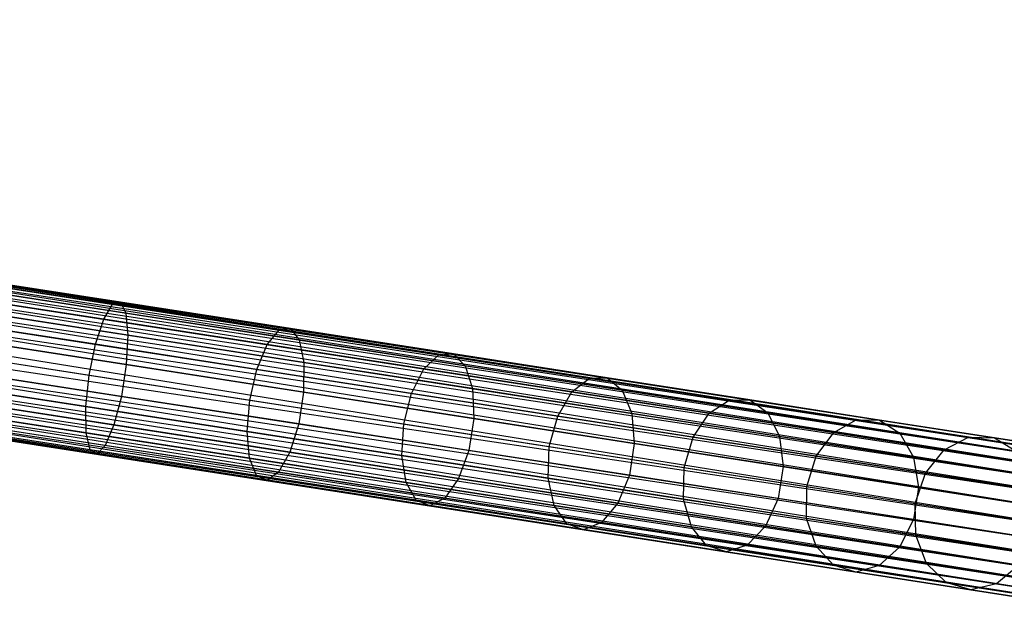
# Model space of a CAD drawing. Extents: x -102 to 102, y -101 to 102.
# Tile 368 of 481: x 65 to 78, y -13 to -6. Entities that reach past the tile are written whole.
import ezdxf

# ---------------------------------------------------------------- set-up
doc = ezdxf.new("R2010")
doc.units = 0
doc.header["$LTSCALE"] = 25.4
doc.layers.get('0').update_dxf_attribs({"linetype": 'CONTINUOUS'})

# ---------------------------------------------------------------- blocks, each defined once
blk = doc.blocks.new('NL2500011659_STL')
at = {"color": 0}
for p, q in [((79.864, -11.379, -7.395), (42.919, -5.688, -7.191)), ((42.919, -5.688, -7.191), (79.844, -11.506, -7)), ((42.919, -5.688, -7.191), (79.844, -11.506, -7)), ((79.864, -11.379, -7.395), (42.919, -5.688, -7.191)), ((42.919, -5.688, -7.809), (79.857, -11.422, -7.809)), ((42.919, -5.688, -7.809), (79.857, -11.422, -7.809)), ((42.925, -5.645, -7.395), (79.864, -11.379, -7.395)), ((42.925, -5.645, -7.605), (79.864, -11.379, -7.395)), ((79.857, -11.422, -7.809), (42.925, -5.645, -7.605)), ((42.925, -5.645, -7.605), (79.864, -11.379, -7.395)), ((42.925, -5.645, -7.395), (79.864, -11.379, -7.395)), ((79.857, -11.422, -7.809), (42.925, -5.645, -7.605)), ((42.906, -5.772, -7), (79.844, -11.506, -7)), ((42.906, -5.772, -7), (79.844, -11.506, -7)), ((79.825, -11.627, -8.169), (42.906, -5.772, -8)), ((42.906, -5.772, -8), (79.857, -11.422, -7.809)), ((42.906, -5.772, -8), (79.857, -11.422, -7.809)), ((79.825, -11.627, -8.169), (42.906, -5.772, -8)), ((79.844, -11.506, -7), (42.887, -5.893, -6.831)), ((42.887, -5.893, -6.831), (79.801, -11.781, -6.691)), ((42.887, -5.893, -6.831), (79.801, -11.781, -6.691)), ((79.844, -11.506, -7), (42.887, -5.893, -6.831)), ((42.887, -5.893, -8.169), (79.825, -11.627, -8.169)), ((42.887, -5.893, -8.169), (79.825, -11.627, -8.169)), ((42.863, -6.047, -6.691), (79.801, -11.781, -6.691)), ((42.863, -6.047, -6.691), (79.801, -11.781, -6.691)), ((79.774, -11.96, -8.414), (42.863, -6.047, -8.309)), ((42.863, -6.047, -8.309), (79.825, -11.627, -8.169)), ((42.863, -6.047, -8.309), (79.825, -11.627, -8.169)), ((79.774, -11.96, -8.414), (42.863, -6.047, -8.309)), ((79.801, -11.781, -6.691), (42.835, -6.226, -6.586)), ((42.835, -6.226, -6.586), (79.743, -12.156, -6.522)), ((42.835, -6.226, -6.586), (79.743, -12.156, -6.522)), ((79.801, -11.781, -6.691), (42.835, -6.226, -6.586)), ((42.835, -6.226, -8.414), (79.774, -11.96, -8.414)), ((42.835, -6.226, -8.414), (79.774, -11.96, -8.414)), ((42.805, -6.422, -6.522), (79.743, -12.156, -6.522)), ((42.805, -6.422, -6.522), (79.743, -12.156, -6.522)), ((42.805, -6.422, -8.478), (79.711, -12.362, -8.5)), ((42.805, -6.422, -8.478), (79.711, -12.362, -8.5)), ((42.805, -6.422, -8.478), (79.774, -11.96, -8.414)), ((42.805, -6.422, -8.478), (79.774, -11.96, -8.414)), ((42.773, -6.628, -6.5), (79.711, -12.362, -6.5)), ((42.773, -6.628, -6.5), (79.711, -12.362, -6.5)), ((42.773, -6.628, -8.5), (79.711, -12.362, -8.5)), ((42.773, -6.628, -8.5), (79.711, -12.362, -8.5)), ((79.649, -12.763, -8.414), (42.741, -6.833, -8.478)), ((42.741, -6.833, -8.478), (79.711, -12.362, -8.5)), ((79.649, -12.763, -8.414), (42.741, -6.833, -8.478)), ((42.741, -6.833, -6.522), (79.679, -12.567, -6.522)), ((42.741, -6.833, -6.522), (79.679, -12.567, -6.522)), ((42.741, -6.833, -8.478), (79.711, -12.362, -8.5)), ((42.71, -7.03, -8.414), (79.649, -12.763, -8.414)), ((42.71, -7.03, -8.414), (79.649, -12.763, -8.414)), ((79.679, -12.567, -6.522), (42.71, -7.03, -6.586)), ((42.71, -7.03, -6.586), (79.621, -12.942, -6.691)), ((42.71, -7.03, -6.586), (79.621, -12.942, -6.691)), ((79.679, -12.567, -6.522), (42.71, -7.03, -6.586)), ((79.597, -13.096, -8.169), (42.683, -7.208, -8.309)), ((42.683, -7.208, -8.309), (79.649, -12.763, -8.414)), ((42.683, -7.208, -8.309), (79.649, -12.763, -8.414)), ((79.597, -13.096, -8.169), (42.683, -7.208, -8.309)), ((42.683, -7.208, -6.691), (79.621, -12.942, -6.691)), ((42.683, -7.208, -6.691), (79.621, -12.942, -6.691)), ((42.659, -7.362, -8.169), (79.597, -13.096, -8.169)), ((42.659, -7.362, -8.169), (79.597, -13.096, -8.169)), ((79.621, -12.942, -6.691), (42.659, -7.362, -6.831)), ((42.659, -7.362, -6.831), (79.578, -13.217, -7)), ((42.659, -7.362, -6.831), (79.578, -13.217, -7)), ((79.621, -12.942, -6.691), (42.659, -7.362, -6.831)), ((79.565, -13.301, -7.809), (42.64, -7.483, -8)), ((42.64, -7.483, -8), (79.597, -13.096, -8.169)), ((42.64, -7.483, -8), (79.597, -13.096, -8.169)), ((79.565, -13.301, -7.809), (42.64, -7.483, -8)), ((42.64, -7.483, -7), (79.578, -13.217, -7)), ((42.64, -7.483, -7), (79.578, -13.217, -7)), ((79.559, -13.344, -7.395), (42.62, -7.61, -7.605)), ((42.62, -7.61, -7.395), (79.559, -13.344, -7.395)), ((79.559, -13.344, -7.395), (42.62, -7.61, -7.605)), ((42.62, -7.61, -7.605), (79.565, -13.301, -7.809)), ((42.62, -7.61, -7.605), (79.565, -13.301, -7.809)), ((42.62, -7.61, -7.395), (79.559, -13.344, -7.395)), ((42.627, -7.567, -7.809), (79.565, -13.301, -7.809)), ((42.627, -7.567, -7.809), (79.565, -13.301, -7.809)), ((79.578, -13.217, -7), (42.627, -7.567, -7.191)), ((42.627, -7.567, -7.191), (79.559, -13.344, -7.395)), ((42.627, -7.567, -7.191), (79.559, -13.344, -7.395)), ((79.578, -13.217, -7), (42.627, -7.567, -7.191)), ((66.345, -9.324, -306.668), (64.133, -8.981, -307.06)), ((66.345, -9.324, -306.668), (64.133, -8.981, -307.06)), ((66.445, -9.296, -307.071), (64.187, -8.945, -307.471)), ((66.445, -9.296, -307.071), (64.187, -8.945, -307.471)), ((66.515, -9.437, -307.456), (64.212, -9.079, -307.863)), ((66.515, -9.437, -307.456), (64.212, -9.079, -307.863)), ((66.231, -9.517, -306.318), (64.06, -9.18, -306.702)), ((66.231, -9.517, -306.318), (64.06, -9.18, -306.702)), ((66.542, -9.722, -307.757), (64.205, -9.36, -308.17)), ((66.542, -9.722, -307.757), (64.205, -9.36, -308.17)), ((66.231, -9.517, -306.318), (66.345, -9.324, -306.668)), ((66.231, -9.517, -306.318), (66.345, -9.324, -306.668)), ((66.345, -9.324, -306.668), (66.445, -9.296, -307.071)), ((66.345, -9.324, -306.668), (66.445, -9.296, -307.071)), ((68.497, -9.658, -306.021), (66.345, -9.324, -306.668)), ((68.497, -9.658, -306.021), (66.345, -9.324, -306.668)), ((66.445, -9.296, -307.071), (66.515, -9.437, -307.456)), ((68.643, -9.637, -306.41), (66.445, -9.296, -307.071)), ((68.643, -9.637, -306.41), (66.445, -9.296, -307.071)), ((66.445, -9.296, -307.071), (66.515, -9.437, -307.456)), ((66.125, -9.841, -306.08), (63.981, -9.508, -306.459)), ((66.125, -9.841, -306.08), (63.981, -9.508, -306.459)), ((66.125, -9.841, -306.08), (66.231, -9.517, -306.318)), ((66.125, -9.841, -306.08), (66.231, -9.517, -306.318)), ((68.345, -9.845, -305.683), (66.231, -9.517, -306.318)), ((68.345, -9.845, -305.683), (66.231, -9.517, -306.318)), ((66.515, -9.437, -307.456), (66.542, -9.722, -307.757)), ((68.756, -9.785, -306.782), (66.515, -9.437, -307.456)), ((68.756, -9.785, -306.782), (66.515, -9.437, -307.456)), ((66.515, -9.437, -307.456), (66.542, -9.722, -307.757)), ((68.345, -9.845, -305.683), (68.497, -9.658, -306.021)), ((68.345, -9.845, -305.683), (68.497, -9.658, -306.021)), ((68.497, -9.658, -306.021), (68.643, -9.637, -306.41)), ((68.497, -9.658, -306.021), (68.643, -9.637, -306.41)), ((70.562, -9.979, -305.128), (68.497, -9.658, -306.021)), ((70.562, -9.979, -305.128), (68.497, -9.658, -306.021)), ((68.643, -9.637, -306.41), (68.756, -9.785, -306.782)), ((70.751, -9.964, -305.498), (68.643, -9.637, -306.41)), ((70.751, -9.964, -305.498), (68.643, -9.637, -306.41)), ((68.643, -9.637, -306.41), (68.756, -9.785, -306.782)), ((66.522, -10.104, -307.921), (64.166, -9.738, -308.338)), ((66.522, -10.104, -307.921), (64.166, -9.738, -308.338)), ((66.542, -9.722, -307.757), (66.522, -10.104, -307.921)), ((66.542, -9.722, -307.757), (66.522, -10.104, -307.921)), ((68.817, -10.076, -307.073), (66.542, -9.722, -307.757)), ((68.817, -10.076, -307.073), (66.542, -9.722, -307.757)), ((68.756, -9.785, -306.782), (68.817, -10.076, -307.073)), ((70.905, -10.118, -305.852), (68.756, -9.785, -306.782)), ((70.905, -10.118, -305.852), (68.756, -9.785, -306.782)), ((68.756, -9.785, -306.782), (68.817, -10.076, -307.073)), ((63.908, -9.909, -306.374), (66.043, -10.24, -305.996)), ((63.908, -9.909, -306.374), (66.043, -10.24, -305.996)), ((66.043, -10.24, -305.996), (66.125, -9.841, -306.08)), ((66.043, -10.24, -305.996), (66.125, -9.841, -306.08)), ((68.211, -10.165, -305.453), (66.125, -9.841, -306.08)), ((68.211, -10.165, -305.453), (66.125, -9.841, -306.08)), ((68.211, -10.165, -305.453), (68.345, -9.845, -305.683)), ((68.211, -10.165, -305.453), (68.345, -9.845, -305.683)), ((70.371, -10.16, -304.806), (68.345, -9.845, -305.683)), ((70.371, -10.16, -304.806), (68.345, -9.845, -305.683)), ((70.371, -10.16, -304.806), (70.562, -9.979, -305.128)), ((70.371, -10.16, -304.806), (70.562, -9.979, -305.128)), ((70.562, -9.979, -305.128), (70.751, -9.964, -305.498)), ((70.562, -9.979, -305.128), (70.751, -9.964, -305.498)), ((72.511, -10.281, -304), (70.562, -9.979, -305.128)), ((72.511, -10.281, -304), (70.562, -9.979, -305.128)), ((70.751, -9.964, -305.498), (70.905, -10.118, -305.852)), ((72.741, -10.273, -304.346), (70.751, -9.964, -305.498)), ((72.741, -10.273, -304.346), (70.751, -9.964, -305.498)), ((70.751, -9.964, -305.498), (70.905, -10.118, -305.852)), ((66.458, -10.515, -307.921), (64.102, -10.149, -308.338)), ((66.458, -10.515, -307.921), (64.102, -10.149, -308.338)), ((66.522, -10.104, -307.921), (66.458, -10.515, -307.921)), ((66.522, -10.104, -307.921), (66.458, -10.515, -307.921)), ((68.815, -10.46, -307.232), (66.522, -10.104, -307.921)), ((68.815, -10.46, -307.232), (66.522, -10.104, -307.921)), ((68.12, -10.562, -305.372), (68.211, -10.165, -305.453)), ((68.12, -10.562, -305.372), (68.211, -10.165, -305.453)), ((70.212, -10.475, -304.587), (68.211, -10.165, -305.453)), ((70.212, -10.475, -304.587), (68.211, -10.165, -305.453)), ((68.817, -10.076, -307.073), (68.815, -10.46, -307.232)), ((68.817, -10.076, -307.073), (68.815, -10.46, -307.232)), ((70.998, -10.414, -306.129), (68.817, -10.076, -307.073)), ((70.998, -10.414, -306.129), (68.817, -10.076, -307.073)), ((70.212, -10.475, -304.587), (70.371, -10.16, -304.806)), ((70.212, -10.475, -304.587), (70.371, -10.16, -304.806)), ((72.285, -10.457, -303.698), (70.371, -10.16, -304.806)), ((72.285, -10.457, -303.698), (70.371, -10.16, -304.806)), ((70.905, -10.118, -305.852), (70.998, -10.414, -306.129)), ((72.934, -10.433, -304.678), (70.905, -10.118, -305.852)), ((72.934, -10.433, -304.678), (70.905, -10.118, -305.852)), ((70.905, -10.118, -305.852), (70.998, -10.414, -306.129)), ((66, -10.645, -306.08), (63.856, -10.312, -306.459)), ((66, -10.645, -306.08), (63.856, -10.312, -306.459)), ((66, -10.645, -306.08), (66.043, -10.24, -305.996)), ((66, -10.645, -306.08), (66.043, -10.24, -305.996)), ((66.043, -10.24, -305.996), (68.12, -10.562, -305.372)), ((66.043, -10.24, -305.996), (68.12, -10.562, -305.372)), ((72.285, -10.457, -303.698), (72.511, -10.281, -304)), ((72.285, -10.457, -303.698), (72.511, -10.281, -304)), ((72.511, -10.281, -304), (72.741, -10.273, -304.346)), ((72.511, -10.281, -304), (72.741, -10.273, -304.346)), ((74.318, -10.562, -302.652), (72.511, -10.281, -304)), ((74.318, -10.562, -302.652), (72.511, -10.281, -304)), ((72.741, -10.273, -304.346), (72.934, -10.433, -304.678)), ((74.586, -10.56, -302.97), (72.741, -10.273, -304.346)), ((74.586, -10.56, -302.97), (72.741, -10.273, -304.346)), ((72.741, -10.273, -304.346), (72.934, -10.433, -304.678)), ((70.998, -10.414, -306.129), (71.015, -10.801, -306.28)), ((73.058, -10.734, -304.937), (70.998, -10.414, -306.129)), ((73.058, -10.734, -304.937), (70.998, -10.414, -306.129)), ((70.998, -10.414, -306.129), (71.015, -10.801, -306.28)), ((72.934, -10.433, -304.678), (73.058, -10.734, -304.937)), ((74.816, -10.725, -303.274), (72.934, -10.433, -304.678)), ((74.816, -10.725, -303.274), (72.934, -10.433, -304.678)), ((72.934, -10.433, -304.678), (73.058, -10.734, -304.937)), ((66.362, -10.884, -307.757), (64.024, -10.521, -308.17)), ((66.362, -10.884, -307.757), (64.024, -10.521, -308.17)), ((66.458, -10.515, -307.921), (66.362, -10.884, -307.757)), ((66.458, -10.515, -307.921), (66.362, -10.884, -307.757)), ((68.751, -10.871, -307.232), (66.458, -10.515, -307.921)), ((68.751, -10.871, -307.232), (66.458, -10.515, -307.921)), ((68.086, -10.969, -305.453), (68.12, -10.562, -305.372)), ((68.086, -10.969, -305.453), (68.12, -10.562, -305.372)), ((68.12, -10.562, -305.372), (70.112, -10.871, -304.509)), ((68.12, -10.562, -305.372), (70.112, -10.871, -304.509)), ((68.815, -10.46, -307.232), (68.751, -10.871, -307.232)), ((68.815, -10.46, -307.232), (68.751, -10.871, -307.232)), ((71.015, -10.801, -306.28), (68.815, -10.46, -307.232)), ((71.015, -10.801, -306.28), (68.815, -10.46, -307.232)), ((70.112, -10.871, -304.509), (70.212, -10.475, -304.587)), ((70.112, -10.871, -304.509), (70.212, -10.475, -304.587)), ((72.101, -10.769, -303.493), (70.212, -10.475, -304.587)), ((72.101, -10.769, -303.493), (70.212, -10.475, -304.587)), ((72.101, -10.769, -303.493), (72.285, -10.457, -303.698)), ((72.101, -10.769, -303.493), (72.285, -10.457, -303.698)), ((74.059, -10.732, -302.375), (72.285, -10.457, -303.698)), ((74.059, -10.732, -302.375), (72.285, -10.457, -303.698)), ((74.059, -10.732, -302.375), (74.318, -10.562, -302.652)), ((74.059, -10.732, -302.375), (74.318, -10.562, -302.652)), ((74.318, -10.562, -302.652), (74.586, -10.56, -302.97)), ((74.318, -10.562, -302.652), (74.586, -10.56, -302.97)), ((75.961, -10.817, -301.102), (74.318, -10.562, -302.652)), ((75.961, -10.817, -301.102), (74.318, -10.562, -302.652)), ((74.586, -10.56, -302.97), (74.816, -10.725, -303.274)), ((76.263, -10.82, -301.388), (74.586, -10.56, -302.97)), ((76.263, -10.82, -301.388), (74.586, -10.56, -302.97)), ((74.586, -10.56, -302.97), (74.816, -10.725, -303.274)), ((66.003, -10.986, -306.318), (63.832, -10.649, -306.702)), ((66.003, -10.986, -306.318), (63.832, -10.649, -306.702)), ((66.003, -10.986, -306.318), (66, -10.645, -306.08)), ((68.086, -10.969, -305.453), (66, -10.645, -306.08)), ((66.003, -10.986, -306.318), (66, -10.645, -306.08)), ((68.086, -10.969, -305.453), (66, -10.645, -306.08)), ((66.249, -11.148, -307.456), (63.946, -10.791, -307.863)), ((66.249, -11.148, -307.456), (63.946, -10.791, -307.863)), ((71.015, -10.801, -306.28), (70.951, -11.212, -306.28)), ((71.015, -10.801, -306.28), (70.951, -11.212, -306.28)), ((73.091, -11.124, -305.078), (71.015, -10.801, -306.28)), ((73.091, -11.124, -305.078), (71.015, -10.801, -306.28)), ((71.992, -11.163, -303.421), (72.101, -10.769, -303.493)), ((71.992, -11.163, -303.421), (72.101, -10.769, -303.493)), ((73.853, -11.041, -302.187), (72.101, -10.769, -303.493)), ((73.853, -11.041, -302.187), (72.101, -10.769, -303.493)), ((73.058, -10.734, -304.937), (73.091, -11.124, -305.078)), ((74.968, -11.031, -303.512), (73.058, -10.734, -304.937)), ((74.968, -11.031, -303.512), (73.058, -10.734, -304.937)), ((73.058, -10.734, -304.937), (73.091, -11.124, -305.078)), ((73.853, -11.041, -302.187), (74.059, -10.732, -302.375)), ((73.853, -11.041, -302.187), (74.059, -10.732, -302.375)), ((75.671, -10.982, -300.853), (74.059, -10.732, -302.375)), ((75.671, -10.982, -300.853), (74.059, -10.732, -302.375)), ((74.816, -10.725, -303.274), (74.968, -11.031, -303.512)), ((76.526, -10.991, -301.661), (74.816, -10.725, -303.274)), ((76.526, -10.991, -301.661), (74.816, -10.725, -303.274)), ((74.816, -10.725, -303.274), (74.968, -11.031, -303.512)), ((75.671, -10.982, -300.853), (75.961, -10.817, -301.102)), ((75.671, -10.982, -300.853), (75.961, -10.817, -301.102)), ((75.961, -10.817, -301.102), (76.263, -10.82, -301.388)), ((77.415, -11.043, -299.371), (75.961, -10.817, -301.102)), ((77.415, -11.043, -299.371), (75.961, -10.817, -301.102)), ((75.961, -10.817, -301.102), (76.263, -10.82, -301.388)), ((76.263, -10.82, -301.388), (76.526, -10.991, -301.661)), ((77.748, -11.05, -299.621), (76.263, -10.82, -301.388)), ((77.748, -11.05, -299.621), (76.263, -10.82, -301.388)), ((76.263, -10.82, -301.388), (76.526, -10.991, -301.661)), ((66.053, -11.204, -306.668), (63.841, -10.861, -307.06)), ((66.053, -11.204, -306.668), (63.841, -10.861, -307.06)), ((66.14, -11.261, -307.071), (63.882, -10.911, -307.471)), ((66.14, -11.261, -307.071), (63.882, -10.911, -307.471)), ((66.362, -10.884, -307.757), (66.249, -11.148, -307.456)), ((66.362, -10.884, -307.757), (66.249, -11.148, -307.456)), ((68.636, -11.237, -307.073), (66.362, -10.884, -307.757)), ((68.636, -11.237, -307.073), (66.362, -10.884, -307.757)), ((68.751, -10.871, -307.232), (68.636, -11.237, -307.073)), ((68.751, -10.871, -307.232), (68.636, -11.237, -307.073)), ((70.951, -11.212, -306.28), (68.751, -10.871, -307.232)), ((70.951, -11.212, -306.28), (68.751, -10.871, -307.232)), ((70.087, -11.279, -304.587), (70.112, -10.871, -304.509)), ((70.087, -11.279, -304.587), (70.112, -10.871, -304.509)), ((70.112, -10.871, -304.509), (71.992, -11.163, -303.421)), ((70.112, -10.871, -304.509), (71.992, -11.163, -303.421)), ((66.053, -11.204, -306.668), (66.003, -10.986, -306.318)), ((68.117, -11.314, -305.683), (66.003, -10.986, -306.318)), ((66.053, -11.204, -306.668), (66.003, -10.986, -306.318)), ((68.117, -11.314, -305.683), (66.003, -10.986, -306.318)), ((68.117, -11.314, -305.683), (68.086, -10.969, -305.453)), ((70.087, -11.279, -304.587), (68.086, -10.969, -305.453)), ((68.117, -11.314, -305.683), (68.086, -10.969, -305.453)), ((70.087, -11.279, -304.587), (68.086, -10.969, -305.453)), ((73.736, -11.434, -302.12), (73.853, -11.041, -302.187)), ((73.736, -11.434, -302.12), (73.853, -11.041, -302.187)), ((75.445, -11.288, -300.685), (73.853, -11.041, -302.187)), ((75.445, -11.288, -300.685), (73.853, -11.041, -302.187)), ((74.968, -11.031, -303.512), (75.017, -11.422, -303.642)), ((76.704, -11.3, -301.875), (74.968, -11.031, -303.512)), ((76.704, -11.3, -301.875), (74.968, -11.031, -303.512)), ((74.968, -11.031, -303.512), (75.017, -11.422, -303.642)), ((75.445, -11.288, -300.685), (75.671, -10.982, -300.853)), ((75.445, -11.288, -300.685), (75.671, -10.982, -300.853)), ((77.1, -11.204, -299.154), (75.671, -10.982, -300.853)), ((77.1, -11.204, -299.154), (75.671, -10.982, -300.853)), ((76.526, -10.991, -301.661), (76.704, -11.3, -301.875)), ((78.04, -11.226, -299.859), (76.526, -10.991, -301.661)), ((78.04, -11.226, -299.859), (76.526, -10.991, -301.661)), ((76.526, -10.991, -301.661), (76.704, -11.3, -301.875)), ((77.1, -11.204, -299.154), (77.415, -11.043, -299.371)), ((77.1, -11.204, -299.154), (77.415, -11.043, -299.371)), ((77.415, -11.043, -299.371), (77.748, -11.05, -299.621)), ((78.664, -11.236, -297.483), (77.415, -11.043, -299.371)), ((78.664, -11.236, -297.483), (77.415, -11.043, -299.371)), ((77.415, -11.043, -299.371), (77.748, -11.05, -299.621)), ((77.748, -11.05, -299.621), (78.04, -11.226, -299.859)), ((79.022, -11.248, -297.692), (77.748, -11.05, -299.621)), ((79.022, -11.248, -297.692), (77.748, -11.05, -299.621)), ((77.748, -11.05, -299.621), (78.04, -11.226, -299.859)), ((66.14, -11.261, -307.071), (66.053, -11.204, -306.668)), ((68.205, -11.538, -306.021), (66.053, -11.204, -306.668)), ((66.14, -11.261, -307.071), (66.053, -11.204, -306.668)), ((68.205, -11.538, -306.021), (66.053, -11.204, -306.668)), ((66.249, -11.148, -307.456), (66.14, -11.261, -307.071)), ((66.249, -11.148, -307.456), (66.14, -11.261, -307.071)), ((68.49, -11.496, -306.782), (66.249, -11.148, -307.456)), ((68.49, -11.496, -306.782), (66.249, -11.148, -307.456)), ((71.977, -11.573, -303.493), (71.992, -11.163, -303.421)), ((71.977, -11.573, -303.493), (71.992, -11.163, -303.421)), ((71.992, -11.163, -303.421), (73.736, -11.434, -302.12)), ((71.992, -11.163, -303.421), (73.736, -11.434, -302.12)), ((73.091, -11.124, -305.078), (73.027, -11.534, -305.078)), ((73.091, -11.124, -305.078), (73.027, -11.534, -305.078)), ((75.017, -11.422, -303.642), (73.091, -11.124, -305.078)), ((75.017, -11.422, -303.642), (73.091, -11.124, -305.078)), ((76.855, -11.507, -299.007), (77.1, -11.204, -299.154)), ((76.855, -11.507, -299.007), (77.1, -11.204, -299.154)), ((78.325, -11.394, -297.3), (77.1, -11.204, -299.154)), ((78.325, -11.394, -297.3), (77.1, -11.204, -299.154)), ((68.338, -11.602, -306.41), (66.14, -11.261, -307.071)), ((68.338, -11.602, -306.41), (66.14, -11.261, -307.071)), ((68.205, -11.538, -306.021), (68.117, -11.314, -305.683)), ((70.143, -11.628, -304.806), (68.117, -11.314, -305.683)), ((68.205, -11.538, -306.021), (68.117, -11.314, -305.683)), ((70.143, -11.628, -304.806), (68.117, -11.314, -305.683)), ((68.636, -11.237, -307.073), (68.49, -11.496, -306.782)), ((68.636, -11.237, -307.073), (68.49, -11.496, -306.782)), ((70.818, -11.576, -306.129), (68.636, -11.237, -307.073)), ((70.818, -11.576, -306.129), (68.636, -11.237, -307.073)), ((70.143, -11.628, -304.806), (70.087, -11.279, -304.587)), ((71.977, -11.573, -303.493), (70.087, -11.279, -304.587)), ((70.143, -11.628, -304.806), (70.087, -11.279, -304.587)), ((71.977, -11.573, -303.493), (70.087, -11.279, -304.587)), ((70.951, -11.212, -306.28), (70.818, -11.576, -306.129)), ((70.951, -11.212, -306.28), (70.818, -11.576, -306.129)), ((73.027, -11.534, -305.078), (70.951, -11.212, -306.28)), ((73.027, -11.534, -305.078), (70.951, -11.212, -306.28)), ((75.321, -11.68, -300.625), (75.445, -11.288, -300.685)), ((75.321, -11.68, -300.625), (75.445, -11.288, -300.685)), ((76.855, -11.507, -299.007), (75.445, -11.288, -300.685)), ((76.855, -11.507, -299.007), (75.445, -11.288, -300.685)), ((76.704, -11.3, -301.875), (76.766, -11.694, -301.991)), ((78.241, -11.539, -300.045), (76.704, -11.3, -301.875)), ((78.241, -11.539, -300.045), (76.704, -11.3, -301.875)), ((76.704, -11.3, -301.875), (76.766, -11.694, -301.991)), ((73.729, -11.845, -302.187), (73.736, -11.434, -302.12)), ((73.729, -11.845, -302.187), (73.736, -11.434, -302.12)), ((73.736, -11.434, -302.12), (75.321, -11.68, -300.625)), ((73.736, -11.434, -302.12), (75.321, -11.68, -300.625)), ((75.017, -11.422, -303.642), (74.953, -11.833, -303.642)), ((75.017, -11.422, -303.642), (74.953, -11.833, -303.642)), ((76.766, -11.694, -301.991), (75.017, -11.422, -303.642)), ((76.766, -11.694, -301.991), (75.017, -11.422, -303.642)), ((68.338, -11.602, -306.41), (68.205, -11.538, -306.021)), ((70.27, -11.858, -305.128), (68.205, -11.538, -306.021)), ((68.338, -11.602, -306.41), (68.205, -11.538, -306.021)), ((70.27, -11.858, -305.128), (68.205, -11.538, -306.021)), ((68.49, -11.496, -306.782), (68.338, -11.602, -306.41)), ((68.49, -11.496, -306.782), (68.338, -11.602, -306.41)), ((70.639, -11.83, -305.852), (68.49, -11.496, -306.782)), ((70.639, -11.83, -305.852), (68.49, -11.496, -306.782)), ((70.818, -11.576, -306.129), (70.639, -11.83, -305.852)), ((70.818, -11.576, -306.129), (70.639, -11.83, -305.852)), ((72.878, -11.896, -304.937), (70.818, -11.576, -306.129)), ((72.878, -11.896, -304.937), (70.818, -11.576, -306.129)), ((72.057, -11.925, -303.698), (71.977, -11.573, -303.493)), ((73.729, -11.845, -302.187), (71.977, -11.573, -303.493)), ((72.057, -11.925, -303.698), (71.977, -11.573, -303.493)), ((73.729, -11.845, -302.187), (71.977, -11.573, -303.493)), ((73.027, -11.534, -305.078), (72.878, -11.896, -304.937)), ((73.027, -11.534, -305.078), (72.878, -11.896, -304.937)), ((74.953, -11.833, -303.642), (73.027, -11.534, -305.078)), ((74.953, -11.833, -303.642), (73.027, -11.534, -305.078)), ((76.725, -11.898, -298.955), (76.855, -11.507, -299.007)), ((76.725, -11.898, -298.955), (76.855, -11.507, -299.007)), ((78.065, -11.694, -297.176), (76.855, -11.507, -299.007)), ((78.065, -11.694, -297.176), (76.855, -11.507, -299.007)), ((70.445, -11.93, -305.498), (68.338, -11.602, -306.41)), ((70.445, -11.93, -305.498), (68.338, -11.602, -306.41)), ((70.27, -11.858, -305.128), (70.143, -11.628, -304.806)), ((72.057, -11.925, -303.698), (70.143, -11.628, -304.806)), ((70.27, -11.858, -305.128), (70.143, -11.628, -304.806)), ((72.057, -11.925, -303.698), (70.143, -11.628, -304.806)), ((75.32, -12.092, -300.685), (75.321, -11.68, -300.625)), ((75.32, -12.092, -300.685), (75.321, -11.68, -300.625)), ((75.321, -11.68, -300.625), (76.725, -11.898, -298.955)), ((75.321, -11.68, -300.625), (76.725, -11.898, -298.955)), ((76.766, -11.694, -301.991), (76.703, -12.105, -301.991)), ((76.766, -11.694, -301.991), (76.703, -12.105, -301.991)), ((78.316, -11.935, -300.147), (76.766, -11.694, -301.991)), ((78.316, -11.935, -300.147), (76.766, -11.694, -301.991)), ((70.639, -11.83, -305.852), (70.445, -11.93, -305.498)), ((70.639, -11.83, -305.852), (70.445, -11.93, -305.498)), ((72.668, -12.145, -304.678), (70.639, -11.83, -305.852)), ((72.668, -12.145, -304.678), (70.639, -11.83, -305.852)), ((74.953, -11.833, -303.642), (74.788, -12.192, -303.512)), ((74.953, -11.833, -303.642), (74.788, -12.192, -303.512)), ((76.703, -12.105, -301.991), (74.953, -11.833, -303.642)), ((76.703, -12.105, -301.991), (74.953, -11.833, -303.642)), ((70.445, -11.93, -305.498), (70.27, -11.858, -305.128)), ((72.219, -12.161, -304), (70.27, -11.858, -305.128)), ((70.445, -11.93, -305.498), (70.27, -11.858, -305.128)), ((72.219, -12.161, -304), (70.27, -11.858, -305.128)), ((72.435, -12.239, -304.346), (70.445, -11.93, -305.498)), ((72.435, -12.239, -304.346), (70.445, -11.93, -305.498)), ((72.219, -12.161, -304), (72.057, -11.925, -303.698)), ((73.831, -12.201, -302.375), (72.057, -11.925, -303.698)), ((72.219, -12.161, -304), (72.057, -11.925, -303.698)), ((73.831, -12.201, -302.375), (72.057, -11.925, -303.698)), ((72.878, -11.896, -304.937), (72.668, -12.145, -304.678)), ((72.878, -11.896, -304.937), (72.668, -12.145, -304.678)), ((74.788, -12.192, -303.512), (72.878, -11.896, -304.937)), ((74.788, -12.192, -303.512), (72.878, -11.896, -304.937)), ((73.831, -12.201, -302.375), (73.729, -11.845, -302.187)), ((75.32, -12.092, -300.685), (73.729, -11.845, -302.187)), ((73.831, -12.201, -302.375), (73.729, -11.845, -302.187)), ((75.32, -12.092, -300.685), (73.729, -11.845, -302.187)), ((76.731, -12.31, -299.007), (76.725, -11.898, -298.955)), ((76.725, -11.898, -298.955), (77.929, -12.085, -297.132)), ((76.725, -11.898, -298.955), (77.929, -12.085, -297.132)), ((76.731, -12.31, -299.007), (76.725, -11.898, -298.955)), ((75.443, -12.451, -300.853), (75.32, -12.092, -300.685)), ((76.731, -12.31, -299.007), (75.32, -12.092, -300.685)), ((75.443, -12.451, -300.853), (75.32, -12.092, -300.685)), ((76.731, -12.31, -299.007), (75.32, -12.092, -300.685)), ((72.435, -12.239, -304.346), (72.219, -12.161, -304)), ((74.027, -12.442, -302.652), (72.219, -12.161, -304)), ((72.435, -12.239, -304.346), (72.219, -12.161, -304)), ((74.027, -12.442, -302.652), (72.219, -12.161, -304)), ((72.668, -12.145, -304.678), (72.435, -12.239, -304.346)), ((72.668, -12.145, -304.678), (72.435, -12.239, -304.346)), ((74.55, -12.437, -303.274), (72.668, -12.145, -304.678)), ((74.55, -12.437, -303.274), (72.668, -12.145, -304.678)), ((74.027, -12.442, -302.652), (73.831, -12.201, -302.375)), ((75.443, -12.451, -300.853), (73.831, -12.201, -302.375)), ((74.027, -12.442, -302.652), (73.831, -12.201, -302.375)), ((75.443, -12.451, -300.853), (73.831, -12.201, -302.375)), ((74.788, -12.192, -303.512), (74.55, -12.437, -303.274)), ((74.788, -12.192, -303.512), (74.55, -12.437, -303.274)), ((76.523, -12.462, -301.875), (74.788, -12.192, -303.512)), ((76.523, -12.462, -301.875), (74.788, -12.192, -303.512)), ((76.703, -12.105, -301.991), (76.523, -12.462, -301.875)), ((76.703, -12.105, -301.991), (76.523, -12.462, -301.875)), ((78.252, -12.346, -300.147), (76.703, -12.105, -301.991)), ((78.252, -12.346, -300.147), (76.703, -12.105, -301.991)), ((74.281, -12.525, -302.97), (72.435, -12.239, -304.346)), ((74.281, -12.525, -302.97), (72.435, -12.239, -304.346)), ((76.872, -12.673, -299.154), (76.731, -12.31, -299.007)), ((77.94, -12.498, -297.176), (76.731, -12.31, -299.007)), ((76.872, -12.673, -299.154), (76.731, -12.31, -299.007)), ((77.94, -12.498, -297.176), (76.731, -12.31, -299.007)), ((74.281, -12.525, -302.97), (74.027, -12.442, -302.652)), ((75.669, -12.697, -301.102), (74.027, -12.442, -302.652)), ((74.281, -12.525, -302.97), (74.027, -12.442, -302.652)), ((75.669, -12.697, -301.102), (74.027, -12.442, -302.652)), ((74.55, -12.437, -303.274), (74.281, -12.525, -302.97)), ((74.55, -12.437, -303.274), (74.281, -12.525, -302.97)), ((76.26, -12.702, -301.661), (74.55, -12.437, -303.274)), ((76.26, -12.702, -301.661), (74.55, -12.437, -303.274)), ((75.669, -12.697, -301.102), (75.443, -12.451, -300.853)), ((76.872, -12.673, -299.154), (75.443, -12.451, -300.853)), ((75.669, -12.697, -301.102), (75.443, -12.451, -300.853)), ((76.872, -12.673, -299.154), (75.443, -12.451, -300.853)), ((76.523, -12.462, -301.875), (76.26, -12.702, -301.661)), ((76.523, -12.462, -301.875), (76.26, -12.702, -301.661)), ((78.061, -12.7, -300.045), (76.523, -12.462, -301.875)), ((78.061, -12.7, -300.045), (76.523, -12.462, -301.875)), ((75.958, -12.785, -301.388), (74.281, -12.525, -302.97)), ((75.958, -12.785, -301.388), (74.281, -12.525, -302.97)), ((75.958, -12.785, -301.388), (75.669, -12.697, -301.102)), ((77.124, -12.922, -299.371), (75.669, -12.697, -301.102)), ((75.958, -12.785, -301.388), (75.669, -12.697, -301.102)), ((77.124, -12.922, -299.371), (75.669, -12.697, -301.102)), ((76.26, -12.702, -301.661), (75.958, -12.785, -301.388)), ((76.26, -12.702, -301.661), (75.958, -12.785, -301.388)), ((77.775, -12.937, -299.859), (76.26, -12.702, -301.661)), ((77.775, -12.937, -299.859), (76.26, -12.702, -301.661)), ((77.124, -12.922, -299.371), (76.872, -12.673, -299.154)), ((78.097, -12.863, -297.3), (76.872, -12.673, -299.154)), ((77.124, -12.922, -299.371), (76.872, -12.673, -299.154)), ((78.097, -12.863, -297.3), (76.872, -12.673, -299.154)), ((78.061, -12.7, -300.045), (77.775, -12.937, -299.859)), ((78.061, -12.7, -300.045), (77.775, -12.937, -299.859)), ((77.443, -13.016, -299.621), (75.958, -12.785, -301.388)), ((77.443, -13.016, -299.621), (75.958, -12.785, -301.388)), ((77.443, -13.016, -299.621), (77.124, -12.922, -299.371)), ((78.372, -13.116, -297.483), (77.124, -12.922, -299.371)), ((77.443, -13.016, -299.621), (77.124, -12.922, -299.371)), ((78.372, -13.116, -297.483), (77.124, -12.922, -299.371)), ((77.775, -12.937, -299.859), (77.443, -13.016, -299.621)), ((77.775, -12.937, -299.859), (77.443, -13.016, -299.621)), ((79.074, -13.139, -297.893), (77.775, -12.937, -299.859)), ((79.074, -13.139, -297.893), (77.775, -12.937, -299.859)), ((78.717, -13.214, -297.692), (77.443, -13.016, -299.621)), ((78.717, -13.214, -297.692), (77.443, -13.016, -299.621))]:
    blk.add_line(p, q, dxfattribs=at)

msp = doc.modelspace()

# ---------------------------------------------------------------- block references
at = {"color": 0}
msp.add_blockref('NL2500011659_STL', (0, 0), dxfattribs=at)

doc.saveas('drawing.dxf')
